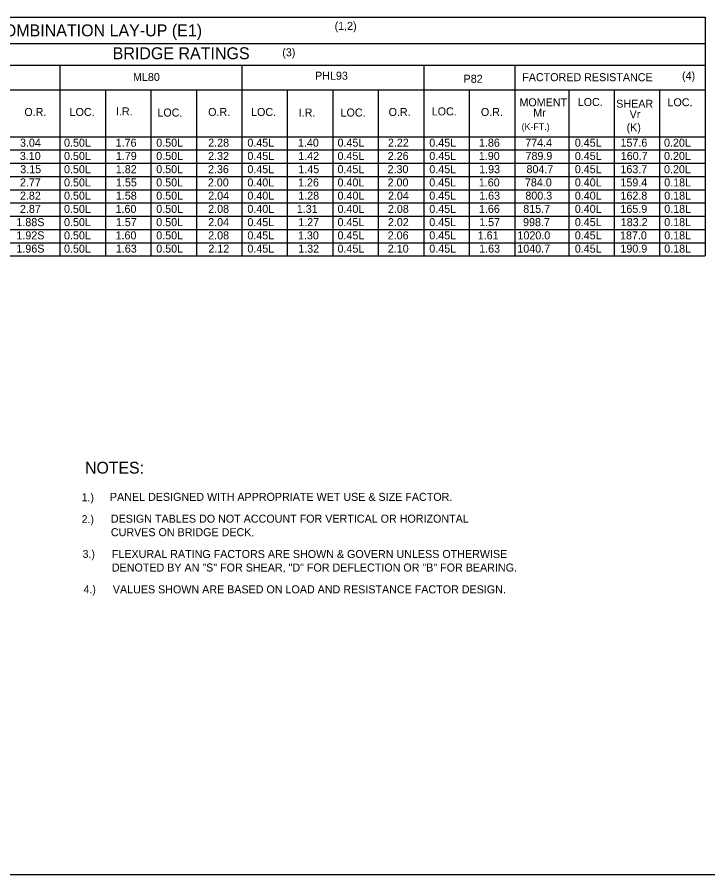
# Model space of a CAD drawing. Extents: x -5022 to -159, y 1126 to 7226.
# Drawn here: x -3473.7 to -3215.1, y 1734.8 to 2056.1 of the extents above; entities that cross this region are included whole.
import ezdxf

# ---------------------------------------------------------------- set-up
doc = ezdxf.new("R2010")
doc.units = 0
doc.layers.add('2', color=7, linetype='Continuous')
doc.layers.add('4', color=7, linetype='Continuous')

msp = doc.modelspace()

# ---------------------------------------------------------------- linework, layer by layer
at = {"layer": '2'}
msp.add_line((-3014.13, 1734.81), (-3800.13, 1734.81), dxfattribs=at)
at = {"layer": '4'}
for p, q in [((-3703.36, 2056.12), (-3216.14, 2056.12)), ((-3216.14, 2056.12), (-3216.14, 1966.67)), ((-3703.36, 2046.2), (-3216.14, 2046.2)), ((-3703.36, 2038.13), (-3216.14, 2038.13)), ((-3457.67, 2038.13), (-3457.67, 1966.67)), ((-3389.57, 2038.13), (-3389.57, 1966.67)), ((-3321.47, 2038.13), (-3321.47, 1966.67)), ((-3287.42, 2038.13), (-3287.42, 1966.67)), ((-3593.89, 2028.92), (-3216.14, 2028.92)), ((-3440.64, 2028.92), (-3440.64, 1966.67)), ((-3423.62, 2028.92), (-3423.62, 1966.67)), ((-3406.59, 2028.92), (-3406.59, 1966.67)), ((-3372.55, 2028.92), (-3372.55, 1966.67)), ((-3355.52, 2028.92), (-3355.52, 1966.67)), ((-3338.5, 2028.92), (-3338.5, 1966.67)), ((-3304.44, 2028.92), (-3304.44, 1966.67)), ((-3267.22, 2028.92), (-3267.22, 1966.67)), ((-3250.19, 2028.92), (-3250.19, 1966.67)), ((-3233.17, 2028.92), (-3233.17, 1966.67)), ((-3703.36, 2011.32), (-3216.14, 2011.32)), ((-3679.13, 2006.36), (-3216.14, 2006.36)), ((-3679.13, 2001.4), (-3216.14, 2001.4)), ((-3703.36, 1996.44), (-3216.14, 1996.44)), ((-3679.13, 1991.48), (-3216.14, 1991.48)), ((-3679.13, 1986.52), (-3216.14, 1986.52)), ((-3703.36, 1981.56), (-3216.14, 1981.56)), ((-3679.13, 1976.6), (-3216.14, 1976.6)), ((-3679.13, 1971.63), (-3216.14, 1971.63)), ((-3703.36, 1966.67), (-3216.14, 1966.67))]:
    msp.add_line(p, q, dxfattribs=at)

# ---------------------------------------------------------------- texts
at = {"layer": '2'}
for s, height, p in [('TABLE 2 - YELLOW POPLAR COMBINATION LAY-UP (E1)', 4.4793, (-3564.9, 2048.92)), ('(1,2)', 3, (-3354.85, 2051.34)), ('BRIDGE RATINGS', 4.4793, (-3437.92, 2040.35)), ('(3)', 3, (-3374.44, 2041.46)), ('ML80', 3, (-3430.31, 2032.2)), ('PHL93', 3, (-3362.15, 2032.68)), ('P82', 3, (-3306.57, 2031.53)), ('FACTORED RESISTANCE', 3.0001, (-3284.61, 2032.13)), ('(4)', 3, (-3224.79, 2032.67)), ('MOMENT', 3, (-3285.65, 2022.72)), ('LOC.', 3, (-3263.84, 2022.83)), ('SHEAR', 3, (-3249.43, 2022.2)), ('LOC.', 3, (-3230.24, 2022.73)), ('O.R.', 3, (-3470.99, 2019.1)), ('LOC.', 3, (-3454.05, 2019.1)), ('I.R.', 3, (-3436.68, 2019.31)), ('LOC.', 3, (-3421.2, 2018.89)), ('O.R.', 3, (-3402.18, 2019.1)), ('LOC.', 3, (-3386.11, 2019.1)), ('I.R.', 3, (-3368.29, 2018.89)), ('LOC.', 3, (-3352.61, 2018.89)), ('O.R.', 3, (-3334.63, 2019.1)), ('LOC.', 3, (-3318.49, 2019.31)), ('O.R.', 3, (-3300.09, 2019.1)), ('Mr', 3, (-3280.48, 2018.81)), ('Vr', 3, (-3244.41, 2018.27)), ('(K-FT.)', 2.475, (-3284.84, 2013.85)), ('(K)', 3, (-3245.55, 2013.35)), ('3.04', 3, (-3472.62, 2007.59)), ('0.50L', 3, (-3456.13, 2007.59)), ('1.76', 3, (-3436.81, 2007.59)), ('0.50L', 3, (-3421.61, 2007.59)), ('2.28', 3, (-3402.17, 2007.59)), ('0.45L', 3, (-3387.49, 2007.59)), ('1.40', 3, (-3368.57, 2007.59)), ('0.45L', 3, (-3353.76, 2007.59)), ('2.22', 3, (-3334.9, 2007.59)), ('0.45L', 3, (-3319.4, 2007.59)), ('1.86', 3, (-3300.81, 2007.59)), ('774.4', 3, (-3283.47, 2007.59)), ('0.45L', 3, (-3264.93, 2007.59)), ('157.6', 3, (-3247.83, 2007.59)), ('0.20L', 3, (-3231.53, 2007.59)), ('3.10', 3, (-3472.67, 2002.63)), ('0.50L', 3, (-3456.13, 2002.63)), ('1.79', 3, (-3436.73, 2002.63)), ('0.50L', 3, (-3421.61, 2002.63)), ('2.32', 3, (-3402.19, 2002.63)), ('0.45L', 3, (-3387.49, 2002.63)), ('1.42', 3, (-3368.46, 2002.63)), ('0.45L', 3, (-3353.76, 2002.63)), ('2.26', 3, (-3334.96, 2002.63)), ('0.45L', 3, (-3319.4, 2002.63)), ('1.90', 3, (-3300.86, 2002.63)), ('789.9', 3, (-3283.38, 2002.63)), ('0.45L', 3, (-3264.93, 2002.63)), ('160.7', 3, (-3247.73, 2002.63)), ('0.20L', 3, (-3231.53, 2002.63)), ('3.15', 3, (-3472.51, 1997.67)), ('0.50L', 3, (-3456.13, 1997.67)), ('1.82', 3, (-3436.75, 1997.67)), ('0.50L', 3, (-3421.61, 1997.67)), ('2.36', 3, (-3402.24, 1997.67)), ('0.45L', 3, (-3387.49, 1997.67)), ('1.45', 3, (-3368.41, 1997.67)), ('0.45L', 3, (-3353.76, 1997.67)), ('2.30', 3, (-3335.01, 1997.67)), ('0.45L', 3, (-3319.4, 1997.67)), ('1.93', 3, (-3300.73, 1997.67)), ('804.7', 3, (-3283.01, 1997.67)), ('0.45L', 3, (-3264.93, 1997.67)), ('163.7', 3, (-3247.85, 1997.67)), ('0.20L', 3, (-3231.53, 1997.67)), ('2.77', 3, (-3472.63, 1992.71)), ('0.50L', 3, (-3456.13, 1992.71)), ('1.55', 3, (-3436.69, 1992.71)), ('0.50L', 3, (-3421.61, 1992.71)), ('2.00', 3, (-3402.29, 1992.71)), ('0.40L', 3, (-3387.49, 1992.71)), ('1.26', 3, (-3368.52, 1992.71)), ('0.40L', 3, (-3353.76, 1992.71)), ('2.00', 3, (-3335.01, 1992.71)), ('0.45L', 3, (-3319.4, 1992.71)), ('1.60', 3, (-3300.86, 1992.71)), ('784.0', 3, (-3283.6, 1992.71)), ('0.40L', 3, (-3264.93, 1992.71)), ('159.4', 3, (-3247.85, 1992.71)), ('0.18L', 3, (-3231.45, 1992.71)), ('2.82', 3, (-3472.64, 1987.75)), ('0.50L', 3, (-3456.13, 1987.75)), ('1.58', 3, (-3436.73, 1987.75)), ('0.50L', 3, (-3421.61, 1987.75)), ('2.04', 3, (-3402.16, 1987.75)), ('0.40L', 3, (-3387.49, 1987.75)), ('1.28', 3, (-3368.45, 1987.75)), ('0.40L', 3, (-3353.76, 1987.75)), ('2.04', 3, (-3334.87, 1987.75)), ('0.45L', 3, (-3319.4, 1987.75)), ('1.63', 3, (-3300.73, 1987.75)), ('800.3', 3, (-3283.44, 1987.75)), ('0.40L', 3, (-3264.93, 1987.75)), ('162.8', 3, (-3247.84, 1987.75)), ('0.18L', 3, (-3231.45, 1987.75)), ('2.87', 3, (-3472.63, 1982.79)), ('0.50L', 3, (-3456.13, 1982.79)), ('1.60', 3, (-3436.85, 1982.79)), ('0.50L', 3, (-3421.61, 1982.79)), ('2.08', 3, (-3402.17, 1982.79)), ('0.40L', 3, (-3387.49, 1982.79)), ('1.31', 3, (-3368.99, 1982.79)), ('0.40L', 3, (-3353.76, 1982.79)), ('2.08', 3, (-3334.89, 1982.79)), ('0.45L', 3, (-3319.4, 1982.79)), ('1.66', 3, (-3300.81, 1982.79)), ('815.7', 3, (-3284.22, 1982.79)), ('0.40L', 3, (-3264.93, 1982.79)), ('165.9', 3, (-3247.86, 1982.79)), ('0.18L', 3, (-3231.45, 1982.79)), ('1.88S', 3, (-3473.96, 1977.83)), ('0.50L', 3, (-3456.13, 1977.83)), ('1.57', 3, (-3436.73, 1977.83)), ('0.50L', 3, (-3421.61, 1977.83)), ('2.04', 3, (-3402.16, 1977.83)), ('0.45L', 3, (-3387.49, 1977.83)), ('1.27', 3, (-3368.45, 1977.83)), ('0.45L', 3, (-3353.76, 1977.83)), ('2.02', 3, (-3334.9, 1977.83)), ('0.45L', 3, (-3319.4, 1977.83)), ('1.57', 3, (-3300.74, 1977.83)), ('998.7', 3, (-3284.3, 1977.83)), ('0.45L', 3, (-3264.93, 1977.83)), ('183.2', 3, (-3247.73, 1977.83)), ('0.18L', 3, (-3231.45, 1977.83)), ('1.92S', 3, (-3473.96, 1972.87)), ('0.50L', 3, (-3456.13, 1972.87)), ('1.60', 3, (-3436.85, 1972.87)), ('0.50L', 3, (-3421.61, 1972.87)), ('2.08', 3, (-3402.17, 1972.87)), ('0.45L', 3, (-3387.49, 1972.87)), ('1.30', 3, (-3368.57, 1972.87)), ('0.45L', 3, (-3353.76, 1972.87)), ('2.06', 3, (-3334.96, 1972.87)), ('0.45L', 3, (-3319.4, 1972.87)), ('1.61', 3, (-3301.28, 1972.87)), ('1020.0', 3, (-3286.4, 1972.87)), ('0.45L', 3, (-3264.93, 1972.87)), ('187.0', 3, (-3248, 1972.87)), ('0.18L', 3, (-3231.45, 1972.87)), ('1.96S', 3, (-3473.96, 1967.91)), ('0.50L', 3, (-3456.13, 1967.91)), ('1.63', 3, (-3436.73, 1967.91)), ('0.50L', 3, (-3421.61, 1967.91)), ('2.12', 3, (-3402.1, 1967.91)), ('0.45L', 3, (-3387.49, 1967.91)), ('1.32', 3, (-3368.46, 1967.91)), ('0.45L', 3, (-3353.76, 1967.91)), ('2.10', 3, (-3334.93, 1967.91)), ('0.45L', 3, (-3319.4, 1967.91)), ('1.63', 3, (-3300.73, 1967.91)), ('1040.7', 3, (-3286.45, 1967.91)), ('0.45L', 3, (-3264.93, 1967.91)), ('190.9', 3, (-3247.86, 1967.91)), ('0.18L', 3, (-3231.45, 1967.91)), ('NOTES:', 4.429, (-3448.26, 1885.12)), ('1.)', 2.952, (-3449.54, 1874.77)), ('PANEL DESIGNED WITH APPROPRIATE WET USE & SIZE FACTOR.', 3.0001, (-3438.95, 1874.91)), ('2.)', 2.952, (-3449.54, 1866.59)), ('DESIGN TABLES DO NOT ACCOUNT FOR VERTICAL OR HORIZONTAL', 3.0001, (-3438.59, 1866.74)), ('CURVES ON BRIDGE DECK.', 3.0001, (-3438.59, 1861.67)), ('3.)', 2.952, (-3449.18, 1853.56)), ('FLEXURAL RATING FACTORS ARE SHOWN & GOVERN UNLESS OTHERWISE', 3.0001, (-3438.23, 1853.5)), ('DENOTED BY AN "S" FOR SHEAR, "D" FOR DEFLECTION OR "B" FOR BEARING.', 3.0001, (-3438.23, 1848.43)), ('4.)', 2.952, (-3448.82, 1840.32)), ('VALUES SHOWN ARE BASED ON LOAD AND RESISTANCE FACTOR DESIGN.', 3.0001, (-3437.87, 1840.26))]:
    msp.add_text(s, height=height, dxfattribs=at).set_placement(p)

doc.saveas('drawing.dxf')
